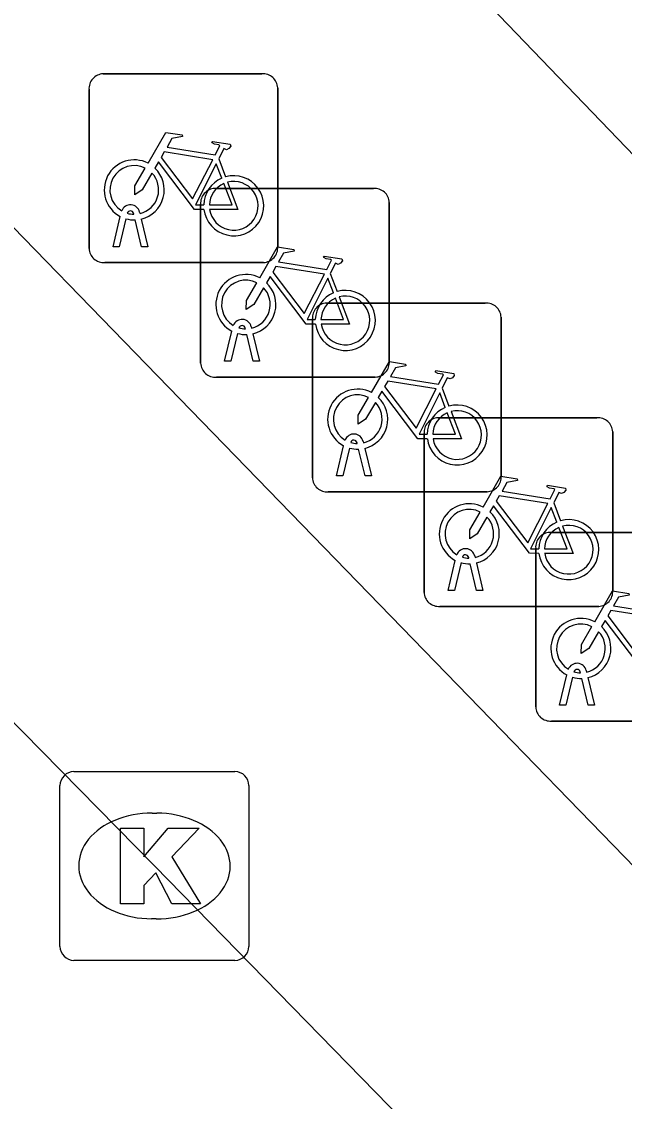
# Model space of a CAD drawing. Extents: x 161087 to 161922, y 382574 to 383873.
# Drawn here: x 161209.47 to 161212.66, y 383178.58 to 383184.3 of the extents above; entities that cross this region are included whole.
import ezdxf

# ---------------------------------------------------------------- set-up
doc = ezdxf.new("R2010")
doc.units = 0
for name, color, linetype in [('IMGEO_Berm_open', 7, 'Continuous'), ('IMGEO_Fietsenrek', 7, 'Continuous'), ('IMGEO_Fietspad_gesloten', 7, 'Continuous'), ('IMGEO_Kolk', 7, 'Continuous'), ('IMGEO_Rijbaan_lokaal_gesloten', 7, 'Continuous')]:
    doc.layers.add(name, color=color, linetype=linetype)

msp = doc.modelspace()

# ---------------------------------------------------------------- linework, layer by layer
at = {"layer": 'IMGEO_Berm_open'}
msp.add_lwpolyline([(161200.711, 383192.181), (161231.254, 383160.721)], dxfattribs=at)
at = {"layer": 'IMGEO_Fietsenrek'}
for p, q in [((161209.8989, 383184.0195), (161210.7398, 383184.0195)), ((161210.7398, 383184.0195), (161209.8989, 383184.0195)), ((161209.8245, 383183.0949), (161209.8245, 383183.9358)), ((161209.8245, 383183.9358), (161209.8245, 383183.0949)), ((161210.8235, 383183.9451), (161210.8235, 383183.1042)), ((161210.8235, 383183.1042), (161210.8235, 383183.9451)), ((161210.5112, 383183.5692), (161210.5475, 383183.474)), ((161210.4899, 383183.4125), (161211.3308, 383183.4125)), ((161211.3308, 383183.4125), (161210.4899, 383183.4125)), ((161211.4145, 383183.3381), (161211.4145, 383182.4972)), ((161211.4145, 383182.4972), (161211.4145, 383183.3381)), ((161210.0619, 383183.2759), (161210.0609, 383183.2802)), ((161210.0926, 383183.2874), (161210.0944, 383183.2795)), ((161210.4155, 383182.4879), (161210.4155, 383183.3288)), ((161210.4155, 383183.3288), (161210.4155, 383182.4879)), ((161209.9515, 383183.1043), (161209.9898, 383183.2643)), ((161210.0202, 383183.2521), (161209.9849, 383183.1043)), ((161210.103, 383183.1043), (161210.0691, 383183.246)), ((161210.1014, 383183.2503), (161210.1364, 383183.1043)), ((161209.9849, 383183.1043), (161209.9515, 383183.1043)), ((161210.1364, 383183.1043), (161210.103, 383183.1043)), ((161210.7491, 383183.0205), (161209.9082, 383183.0205)), ((161209.9082, 383183.0205), (161210.7491, 383183.0205)), ((161211.1022, 383182.9622), (161211.1385, 383182.867)), ((161211.0819, 383182.8055), (161211.9228, 383182.8055)), ((161211.9228, 383182.8055), (161211.0819, 383182.8055)), ((161211.0075, 383181.8809), (161211.0075, 383182.7218)), ((161211.0075, 383182.7218), (161211.0075, 383181.8809)), ((161212.0065, 383182.7311), (161212.0065, 383181.8902)), ((161212.0065, 383181.8902), (161212.0065, 383182.7311)), ((161210.5425, 383182.4973), (161210.5808, 383182.6573)), ((161210.6112, 383182.6451), (161210.5759, 383182.4973)), ((161210.6529, 383182.6689), (161210.6519, 383182.6732)), ((161210.6836, 383182.6804), (161210.6854, 383182.6725)), ((161210.6924, 383182.6433), (161210.7274, 383182.4973)), ((161210.694, 383182.4973), (161210.6601, 383182.639)), ((161210.5759, 383182.4973), (161210.5425, 383182.4973)), ((161210.7274, 383182.4973), (161210.694, 383182.4973)), ((161211.3401, 383182.4135), (161210.4992, 383182.4135)), ((161210.4992, 383182.4135), (161211.3401, 383182.4135)), ((161211.6942, 383182.3552), (161211.7305, 383182.26)), ((161211.6729, 383182.1985), (161212.5138, 383182.1985)), ((161212.5138, 383182.1985), (161211.6729, 383182.1985)), ((161211.2756, 383182.0734), (161211.2774, 383182.0655)), ((161211.5985, 383181.2739), (161211.5985, 383182.1148)), ((161211.5985, 383182.1148), (161211.5985, 383181.2739)), ((161212.5975, 383182.1241), (161212.5975, 383181.2832)), ((161212.5975, 383181.2832), (161212.5975, 383182.1241)), ((161211.1345, 383181.8903), (161211.1728, 383182.0503)), ((161211.2032, 383182.0381), (161211.1679, 383181.8903)), ((161211.2449, 383182.0619), (161211.2439, 383182.0662)), ((161211.286, 383181.8903), (161211.2521, 383182.032)), ((161211.2844, 383182.0363), (161211.3194, 383181.8903)), ((161211.1679, 383181.8903), (161211.1345, 383181.8903)), ((161211.3194, 383181.8903), (161211.286, 383181.8903)), ((161211.9321, 383181.8065), (161211.0912, 383181.8065)), ((161211.0912, 383181.8065), (161211.9321, 383181.8065)), ((161212.2852, 383181.7482), (161212.3215, 383181.653)), ((161212.2639, 383181.5915), (161213.1048, 383181.5915)), ((161213.1048, 383181.5915), (161212.2639, 383181.5915)), ((161212.1895, 383180.6669), (161212.1895, 383181.5078)), ((161212.1895, 383181.5078), (161212.1895, 383180.6669)), ((161211.7255, 383181.2833), (161211.7638, 383181.4433)), ((161211.8359, 383181.4549), (161211.8349, 383181.4592)), ((161211.8666, 383181.4664), (161211.8684, 383181.4585)), ((161211.7942, 383181.4311), (161211.7589, 383181.2833)), ((161211.877, 383181.2833), (161211.8431, 383181.425)), ((161211.8754, 383181.4293), (161211.9104, 383181.2833)), ((161211.7589, 383181.2833), (161211.7255, 383181.2833)), ((161211.9104, 383181.2833), (161211.877, 383181.2833)), ((161212.5231, 383181.1995), (161211.6822, 383181.1995)), ((161211.6822, 383181.1995), (161212.5231, 383181.1995)), ((161212.3165, 383180.6763), (161212.3548, 383180.8363)), ((161212.3852, 383180.8241), (161212.3499, 383180.6763)), ((161212.4269, 383180.8479), (161212.4259, 383180.8522)), ((161212.468, 383180.6763), (161212.4341, 383180.818)), ((161212.4576, 383180.8594), (161212.4594, 383180.8515)), ((161212.4664, 383180.8223), (161212.5014, 383180.6763)), ((161212.3499, 383180.6763), (161212.3165, 383180.6763)), ((161212.5014, 383180.6763), (161212.468, 383180.6763)), ((161213.1141, 383180.5925), (161212.2732, 383180.5925)), ((161212.2732, 383180.5925), (161213.1141, 383180.5925))]:
    msp.add_line(p, q, dxfattribs=at)
for points in [[(161210.1371, 383183.5462), (161210.2318, 383183.7097), (161210.318, 383183.6959), (161210.3197, 383183.6872), (161210.2636, 383183.6763), (161210.2374, 383183.631), (161210.4926, 383183.5902)], [(161210.4926, 383183.5902), (161210.5176, 383183.639), (161210.5125, 383183.643), (161210.4893, 383183.6467), (161210.4766, 383183.6542), (161210.4756, 383183.6573), (161210.4778, 383183.6619), (161210.5726, 383183.6468), (161210.5749, 383183.6365), (161210.5655, 383183.6241), (161210.5531, 383183.6177), (161210.5386, 383183.6239), (161210.5112, 383183.5692)], [(161210.4797, 383183.565), (161210.2229, 383183.606), (161210.2062, 383183.5772), (161210.3732, 383183.3569), (161210.4797, 383183.565)], [(161210.1578, 383183.4937), (161210.1062, 383183.4045), (161210.0663, 383183.3785), (161210.0675, 383183.426), (161210.122, 383183.5202)], [(161210.4328, 383183.3015), (161210.3831, 383183.3016), (161210.1924, 383183.5533), (161210.1734, 383183.5205)], [(161210.5277, 383183.467), (161210.4984, 383183.5438), (161210.389, 383183.3257), (161210.4317, 383183.3256)], [(161210.5582, 383183.4458), (161210.6132, 383183.3012), (161210.4631, 383183.3015)], [(161210.4617, 383183.3255), (161210.5816, 383183.3253), (161210.5384, 383183.4389)], [(161210.7281, 383182.9392), (161210.8228, 383183.1027), (161210.909, 383183.0889), (161210.9107, 383183.0802), (161210.8546, 383183.0693), (161210.8284, 383183.024), (161211.0836, 383182.9832)], [(161211.0836, 383182.9832), (161211.1086, 383183.032), (161211.1035, 383183.036), (161211.0803, 383183.0397), (161211.0676, 383183.0472), (161211.0666, 383183.0503), (161211.0688, 383183.0549), (161211.1636, 383183.0398), (161211.1659, 383183.0295), (161211.1565, 383183.0171), (161211.1441, 383183.0107), (161211.1296, 383183.0169), (161211.1022, 383182.9622)], [(161211.0707, 383182.958), (161210.8139, 383182.999), (161210.7972, 383182.9702), (161210.9642, 383182.7499), (161211.0707, 383182.958)], [(161211.0238, 383182.6945), (161210.9741, 383182.6946), (161210.7834, 383182.9463), (161210.7644, 383182.9135)], [(161211.1187, 383182.86), (161211.0894, 383182.9368), (161210.98, 383182.7187), (161211.0227, 383182.7186)], [(161210.7488, 383182.8867), (161210.6972, 383182.7975), (161210.6573, 383182.7715), (161210.6585, 383182.819), (161210.713, 383182.9132)], [(161211.0527, 383182.7185), (161211.1726, 383182.7183), (161211.1294, 383182.8319)], [(161211.1492, 383182.8388), (161211.2042, 383182.6942), (161211.0541, 383182.6945)], [(161211.3201, 383182.3322), (161211.4148, 383182.4957), (161211.501, 383182.4819), (161211.5027, 383182.4732), (161211.4466, 383182.4623), (161211.4204, 383182.417), (161211.6756, 383182.3762)], [(161211.6756, 383182.3762), (161211.7006, 383182.425), (161211.6955, 383182.429), (161211.6723, 383182.4327), (161211.6596, 383182.4402), (161211.6586, 383182.4433), (161211.6608, 383182.4479), (161211.7556, 383182.4328), (161211.7579, 383182.4225), (161211.7485, 383182.4101), (161211.7361, 383182.4037), (161211.7216, 383182.4099), (161211.6942, 383182.3552)], [(161211.6627, 383182.351), (161211.4059, 383182.392), (161211.3892, 383182.3632), (161211.5562, 383182.1429), (161211.6627, 383182.351)], [(161211.3408, 383182.2797), (161211.2892, 383182.1905), (161211.2493, 383182.1645), (161211.2505, 383182.212), (161211.305, 383182.3062)], [(161211.6158, 383182.0875), (161211.5661, 383182.0876), (161211.3754, 383182.3393), (161211.3564, 383182.3065)], [(161211.7107, 383182.253), (161211.6814, 383182.3298), (161211.572, 383182.1117), (161211.6147, 383182.1116)], [(161211.6447, 383182.1115), (161211.7646, 383182.1113), (161211.7214, 383182.2249)], [(161211.7412, 383182.2318), (161211.7962, 383182.0872), (161211.6461, 383182.0875)], [(161211.9111, 383181.7252), (161212.0058, 383181.8887), (161212.092, 383181.8749), (161212.0937, 383181.8662), (161212.0376, 383181.8553), (161212.0114, 383181.81), (161212.2666, 383181.7692)], [(161212.2666, 383181.7692), (161212.2916, 383181.818), (161212.2865, 383181.822), (161212.2633, 383181.8257), (161212.2506, 383181.8332), (161212.2496, 383181.8363), (161212.2518, 383181.8409), (161212.3466, 383181.8258), (161212.3489, 383181.8155), (161212.3395, 383181.8031), (161212.3271, 383181.7967), (161212.3126, 383181.8029), (161212.2852, 383181.7482)], [(161212.2068, 383181.4805), (161212.1571, 383181.4806), (161211.9664, 383181.7323), (161211.9474, 383181.6995)], [(161212.2537, 383181.744), (161211.9969, 383181.785), (161211.9802, 383181.7562), (161212.1472, 383181.5359), (161212.2537, 383181.744)], [(161211.9318, 383181.6727), (161211.8802, 383181.5835), (161211.8403, 383181.5575), (161211.8415, 383181.605), (161211.896, 383181.6992)], [(161212.3017, 383181.646), (161212.2724, 383181.7228), (161212.163, 383181.5047), (161212.2057, 383181.5046)], [(161212.2357, 383181.5045), (161212.3556, 383181.5043), (161212.3124, 383181.6179)], [(161212.3322, 383181.6248), (161212.3872, 383181.4802), (161212.2371, 383181.4805)], [(161212.5021, 383181.1182), (161212.5968, 383181.2817), (161212.683, 383181.2679), (161212.6847, 383181.2592), (161212.6286, 383181.2483), (161212.6024, 383181.203), (161212.8576, 383181.1622)], [(161212.8447, 383181.137), (161212.5879, 383181.178), (161212.5712, 383181.1492), (161212.7382, 383180.9289), (161212.8447, 383181.137)], [(161212.7978, 383180.8735), (161212.7481, 383180.8736), (161212.5574, 383181.1253), (161212.5384, 383181.0925)], [(161212.5228, 383181.0657), (161212.4712, 383180.9765), (161212.4313, 383180.9505), (161212.4325, 383180.998), (161212.487, 383181.0922)]]:
    msp.add_lwpolyline(points, dxfattribs=at)
for centre, radius, start, end in [((161209.9022, 383183.9416), 0.0779, 92.4484, 184.2845), ((161209.9022, 383183.9416), 0.0779, 92.4484, 184.2845), ((161210.7456, 383183.9418), 0.0779, 2.4484, 94.2845), ((161210.7456, 383183.9418), 0.0779, 2.4484, 94.2845), ((161210.0641, 383183.4049), 0.159, 62.6766, 242.1369), ((161210.0641, 383183.4049), 0.129, 63.3192, 238.903), ((161210.0641, 383183.4049), 0.159, 283.5766, 46.6042), ((161210.0641, 383183.4049), 0.129, 283.6043, 43.4302), ((161210.5907, 383183.3209), 0.159, 113.3408, 178.3217), ((161210.5907, 383183.3209), 0.159, 187.0065, 105.7708), ((161210.5907, 383183.3209), 0.129, 188.6715, 104.5883), ((161210.4932, 383183.3346), 0.0779, 92.4484, 184.2845), ((161210.4932, 383183.3346), 0.0779, 92.4484, 184.2845), ((161210.5907, 383183.3209), 0.129, 113.923, 177.9556), ((161211.3366, 383183.3348), 0.0779, 2.4484, 94.2845), ((161211.3366, 383183.3348), 0.0779, 2.4484, 94.2845), ((161210.0439, 383183.2763), 0.0499, 12.8025, 158.6934), ((161210.0439, 383183.2763), 0.0174, 12.8025, 163.4502), ((161210.0641, 383183.4049), 0.129, 253.415, 269.0204), ((161210.0641, 383183.4049), 0.159, 253.9967, 271.7867), ((161210.7458, 383183.0984), 0.0779, 272.4484, 4.2845), ((161210.7458, 383183.0984), 0.0779, 272.4484, 4.2845), ((161209.9024, 383183.0982), 0.0779, 182.4484, 274.2845), ((161209.9024, 383183.0982), 0.0779, 182.4484, 274.2845), ((161210.6551, 383182.7979), 0.159, 62.6766, 242.1369), ((161210.6551, 383182.7979), 0.129, 63.3192, 238.903), ((161210.6551, 383182.7979), 0.129, 283.6043, 43.4302), ((161210.6551, 383182.7979), 0.159, 283.5766, 46.6042), ((161211.1817, 383182.7139), 0.159, 187.0065, 105.7708), ((161211.1817, 383182.7139), 0.159, 113.3408, 178.3217), ((161211.1817, 383182.7139), 0.129, 113.923, 177.9556), ((161211.1817, 383182.7139), 0.129, 188.6715, 104.5883), ((161211.0852, 383182.7276), 0.0779, 92.4484, 184.2845), ((161211.0852, 383182.7276), 0.0779, 92.4484, 184.2845), ((161211.9286, 383182.7278), 0.0779, 2.4484, 94.2845), ((161211.9286, 383182.7278), 0.0779, 2.4484, 94.2845), ((161210.6349, 383182.6693), 0.0499, 12.8025, 158.6934), ((161210.6551, 383182.7979), 0.159, 253.9967, 271.7867), ((161210.6349, 383182.6693), 0.0174, 12.8025, 163.4502), ((161210.6551, 383182.7979), 0.129, 253.415, 269.0204), ((161210.4934, 383182.4912), 0.0779, 182.4484, 274.2845), ((161210.4934, 383182.4912), 0.0779, 182.4484, 274.2845), ((161211.3368, 383182.4914), 0.0779, 272.4484, 4.2845), ((161211.3368, 383182.4914), 0.0779, 272.4484, 4.2845), ((161211.2471, 383182.1909), 0.159, 62.6766, 242.1369), ((161211.2471, 383182.1909), 0.129, 63.3192, 238.903), ((161211.2471, 383182.1909), 0.159, 283.5766, 46.6042), ((161211.2471, 383182.1909), 0.129, 283.6043, 43.4302), ((161211.7737, 383182.1069), 0.159, 113.3408, 178.3217), ((161211.7737, 383182.1069), 0.159, 187.0065, 105.7708), ((161211.6762, 383182.1206), 0.0779, 92.4484, 184.2845), ((161211.6762, 383182.1206), 0.0779, 92.4484, 184.2845), ((161211.7737, 383182.1069), 0.129, 113.923, 177.9556), ((161211.7737, 383182.1069), 0.129, 188.6715, 104.5883), ((161212.5196, 383182.1208), 0.0779, 2.4484, 94.2845), ((161212.5196, 383182.1208), 0.0779, 2.4484, 94.2845), ((161211.2269, 383182.0623), 0.0499, 12.8025, 158.6934), ((161211.2269, 383182.0623), 0.0174, 12.8025, 163.4502), ((161211.2471, 383182.1909), 0.159, 253.9967, 271.7867), ((161211.2471, 383182.1909), 0.129, 253.415, 269.0204), ((161211.0854, 383181.8842), 0.0779, 182.4484, 274.2845), ((161211.0854, 383181.8842), 0.0779, 182.4484, 274.2845), ((161211.9288, 383181.8844), 0.0779, 272.4484, 4.2845), ((161211.9288, 383181.8844), 0.0779, 272.4484, 4.2845), ((161211.8381, 383181.5839), 0.159, 62.6766, 242.1369), ((161211.8381, 383181.5839), 0.129, 63.3192, 238.903), ((161211.8381, 383181.5839), 0.129, 283.6043, 43.4302), ((161211.8381, 383181.5839), 0.159, 283.5766, 46.6042), ((161212.3647, 383181.4999), 0.159, 113.3408, 178.3217), ((161212.3647, 383181.4999), 0.159, 187.0065, 105.7708), ((161212.3647, 383181.4999), 0.129, 113.923, 177.9556), ((161212.3647, 383181.4999), 0.129, 188.6715, 104.5883), ((161212.2672, 383181.5136), 0.0779, 92.4484, 184.2845), ((161212.2672, 383181.5136), 0.0779, 92.4484, 184.2845), ((161211.8179, 383181.4553), 0.0499, 12.8025, 158.6934), ((161211.8179, 383181.4553), 0.0174, 12.8025, 163.4502), ((161211.8381, 383181.5839), 0.129, 253.415, 269.0204), ((161211.8381, 383181.5839), 0.159, 253.9967, 271.7867), ((161211.6764, 383181.2772), 0.0779, 182.4484, 274.2845), ((161211.6764, 383181.2772), 0.0779, 182.4484, 274.2845), ((161212.5198, 383181.2774), 0.0779, 272.4484, 4.2845), ((161212.5198, 383181.2774), 0.0779, 272.4484, 4.2845), ((161212.4291, 383180.9769), 0.159, 62.6766, 242.1369), ((161212.4291, 383180.9769), 0.129, 63.3192, 238.903), ((161212.4291, 383180.9769), 0.129, 283.6043, 43.4302), ((161212.4291, 383180.9769), 0.159, 283.5766, 46.6042), ((161212.4089, 383180.8483), 0.0499, 12.8025, 158.6934), ((161212.4291, 383180.9769), 0.159, 253.9967, 271.7867), ((161212.4089, 383180.8483), 0.0174, 12.8025, 163.4502), ((161212.4291, 383180.9769), 0.129, 253.415, 269.0204), ((161212.2674, 383180.6702), 0.0779, 182.4484, 274.2845), ((161212.2674, 383180.6702), 0.0779, 182.4484, 274.2845)]:
    msp.add_arc(centre, radius, start, end, dxfattribs=at)
at = {"layer": 'IMGEO_Fietspad_gesloten'}
msp.add_lwpolyline([(161233.197, 383162.349), (161220.989, 383174.98), (161211.773, 383184.561), (161207.62, 383188.777), (161203.449, 383192.876), (161202.392, 383193.868)], dxfattribs=at)
at = {"layer": 'IMGEO_Kolk'}
for p, q in [((161209.7449, 383180.3255), (161210.5971, 383180.3255)), ((161209.6705, 383179.3989), (161209.6705, 383180.2511)), ((161210.6715, 383180.2511), (161210.6715, 383179.3989)), ((161210.1585, 383180.1047), (161210.1835, 383180.1047)), ((161210.1805, 383179.5453), (161210.1556, 383179.5453)), ((161210.5971, 383179.3245), (161209.7449, 383179.3245))]:
    msp.add_line(p, q, dxfattribs=at)
for points in [[(161209.7449, 383180.3255), (161210.5971, 383180.3255)], [(161209.6705, 383179.3989), (161209.6705, 383180.2511)], [(161210.6715, 383180.2511), (161210.6715, 383179.3989)], [(161209.9907, 383180.025), (161210.1142, 383180.025), (161210.1142, 383179.8738), (161210.2438, 383180.025), (161210.4084, 383180.025), (161210.2623, 383179.8741), (161210.4149, 383179.625), (161210.2626, 383179.625), (161210.1783, 383179.7892), (161210.1142, 383179.7222), (161210.1142, 383179.625), (161209.9907, 383179.625), (161209.9907, 383180.025)], [(161210.5971, 383179.3245), (161209.7449, 383179.3245)]]:
    msp.add_lwpolyline(points, dxfattribs=at)
for centre, start, end in [((161209.747, 383180.249), 91.552, 178.448), ((161209.747, 383180.249), 91.552, 178.448), ((161210.595, 383180.249), 1.552, 88.448), ((161210.595, 383180.249), 1.552, 88.448), ((161209.747, 383179.401), 181.552, 268.448), ((161209.747, 383179.401), 181.552, 268.448), ((161210.595, 383179.401), 271.552, 358.448), ((161210.595, 383179.401), 271.552, 358.448)]:
    msp.add_arc(centre, 0.0765, start, end, dxfattribs=at)
for centre, major_axis, ratio, start_param, end_param in [((161210.157, 383179.825), (-0.3872, 0.002), 0.722429, 4.712389, 7.853982), ((161210.182, 383179.825), (-0.3901, 0.002), 0.717154, 1.570796, 4.712389)]:
    msp.add_ellipse(centre, major_axis=major_axis, ratio=ratio, start_param=start_param, end_param=end_param, dxfattribs=at)
at = {"layer": 'IMGEO_Rijbaan_lokaal_gesloten'}
msp.add_lwpolyline([(161229.915, 383159.599), (161223.029, 383166.656), (161210.171, 383179.825), (161200.036, 383190.14), (161199.363, 383190.86)], dxfattribs=at)

doc.saveas('drawing.dxf')
